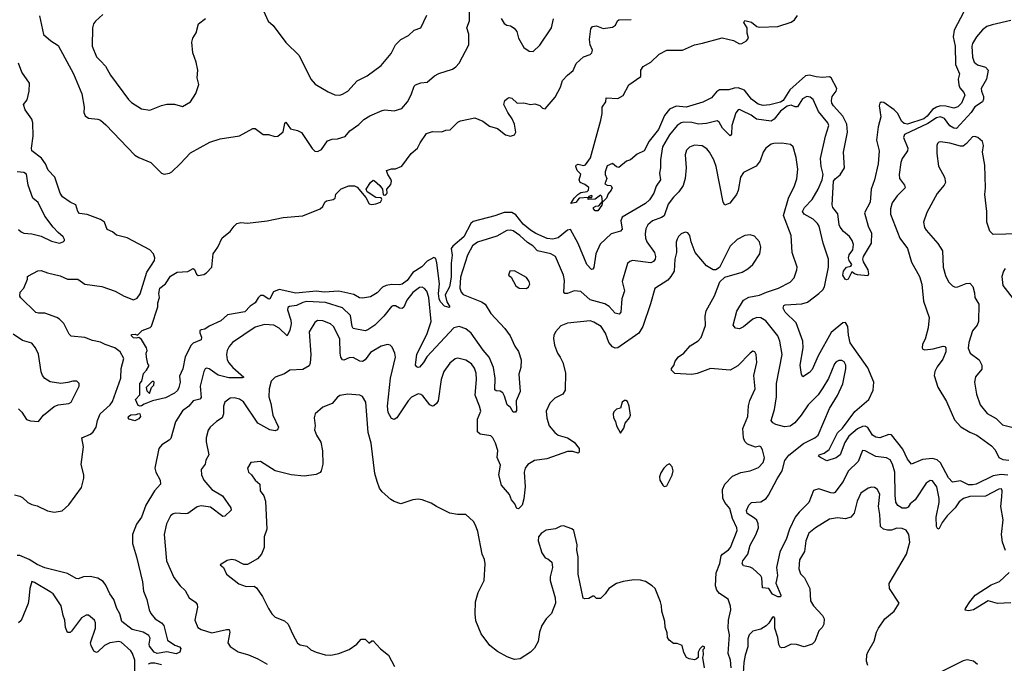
# Model space of a CAD drawing. Extents: x 2087054 to 2277909, y 548907 to 753496.
# Tile 426 of 444: x 2226304 to 2233747, y 716110 to 720975. Entities that reach past the tile are written whole.
import ezdxf

# ---------------------------------------------------------------- set-up
doc = ezdxf.new("R2010")
doc.units = 0

msp = doc.modelspace()

# ---------------------------------------------------------------- linework, layer by layer
at = {"layer": '0CON20XD'}
for points in [[(2226453.8, 721005), (2226483.4, 720863.4), (2226540, 720815), (2226595, 720781.2), (2226709.6, 720565), (2226772.5, 720415), (2226791.9, 720315), (2226788.8, 720275), (2226799.5, 720249.5), (2226825, 720232), (2226895, 720224.2), (2226915, 720215.8), (2226955, 720181.2), (2227175, 719952.5), (2227205, 719934.2), (2227296.3, 719896.3), (2227375, 719814.2), (2227395, 719807.5), (2227435, 719815.7), (2227453.7, 719826.3), (2227516, 719885), (2227595, 719970), (2227740.9, 720049.1), (2227820, 720075), (2227965, 720096.7), (2228065, 720152.5), (2228085, 720152.5), (2228145, 720107.5), (2228185, 720106.7), (2228233, 720093), (2228255.6, 720094.4), (2228295, 720127.5), (2228308.3, 720191.7), (2228315, 720200), (2228351.1, 720151.1), (2228405, 720138.9), (2228433.4, 720123.4), (2228515, 720002), (2228535, 719982), (2228555, 719978), (2228586.4, 719993.6), (2228629.3, 720060.7), (2228665, 720073.1), (2228705.6, 720074.4), (2228765, 720092.5), (2228800, 720135), (2228867.6, 720182.4), (2228905, 720220), (2228950.9, 720249.1), (2229045, 720290), (2229065, 720294), (2229135, 720285.7), (2229191.2, 720305), (2229236.4, 720355), (2229263.3, 720406.7), (2229285, 720472.5), (2229295.9, 720484.1), (2229335, 720498.8), (2229385, 720502), (2229439.8, 720550.2), (2229472.6, 720567.4), (2229575, 720601.4), (2229601.1, 720618.9), (2229625, 720646), (2229699.5, 720785), (2229700, 720865), (2229682.9, 720915), (2229703.6, 720966.4), (2229706.1, 721183.9)], [(2226932.9, 721015), (2226875.7, 720965), (2226861.4, 720945), (2226852.9, 720915), (2226850.8, 720775), (2226885.6, 720695.6), (2226915.5, 720665.5), (2226953.6, 720623.6), (2226990, 720555), (2227125, 720371.2), (2227148.3, 720348.3), (2227225, 720302), (2227288.3, 720291.7), (2227375, 720326.2), (2227416.4, 720336.4), (2227475, 720336.7), (2227535, 720320), (2227595, 720353.3), (2227635, 720417.5), (2227658, 720485), (2227646.2, 720535), (2227651.2, 720595), (2227638, 720655), (2227612, 720725), (2227603.9, 720806.1), (2227612.5, 720835), (2227637.5, 720875), (2227656.4, 720943.6), (2227707.5, 720985)], [(2228136, 721065), (2228181.2, 720965), (2228220.3, 720930.3), (2228315, 720804), (2228416.2, 720705), (2228504.2, 720525), (2228538.3, 720488.3), (2228635, 720428.8), (2228686.4, 720406.4), (2228725, 720406), (2228745, 720412.9), (2228785, 720436), (2228855, 720512.9), (2228929.8, 720550.2), (2229035, 720628.8), (2229110.9, 720719.1), (2229143.7, 720786.3), (2229184.5, 720825.5), (2229243.3, 720855), (2229285, 720896.2), (2229336.2, 720915), (2229381.1, 721008.9)], [(2233439.7, 721035), (2233368.4, 720895), (2233359.2, 720845), (2233375.2, 720775), (2233377.7, 720637.7), (2233408.5, 720565), (2233398.9, 720525), (2233402.1, 720482.1), (2233410.9, 720460.9), (2233441.5, 720425), (2233447.7, 720405), (2233422.1, 720345), (2233395, 720315.6), (2233365, 720307.3), (2233305, 720322.7), (2233265, 720324.1), (2233235, 720313.1), (2233204.7, 720295.3), (2233164.3, 720245), (2233137.6, 720225), (2233015, 720185.2), (2232990.9, 720190.9), (2232971.2, 720205), (2232938.6, 720268.6), (2232915, 720293.3), (2232835, 720350), (2232815, 720351.1), (2232805.3, 720344.7), (2232800.9, 720325), (2232812.2, 720242.2), (2232793.4, 720165), (2232781.4, 720065), (2232800.9, 719985), (2232793.5, 719885), (2232765.9, 719764.1), (2232739.4, 719695), (2232732.5, 719595), (2232690, 719515), (2232716.7, 719415), (2232742.4, 719362.4), (2232741.4, 719285), (2232680.6, 719185), (2232675.6, 719165), (2232680, 719145), (2232715.8, 719085), (2232720, 719055), (2232715, 719040), (2232637, 719047), (2232613.9, 719053.9), (2232595, 719070), (2232567.5, 719015), (2232555, 719008), (2232543.9, 719013.9), (2232527.1, 719045), (2232531.8, 719075), (2232555, 719105.7), (2232586.7, 719113.3), (2232593.3, 719125), (2232575, 719153.8), (2232569.6, 719175), (2232575, 719197.5), (2232601.1, 719235), (2232605.6, 719275), (2232596.3, 719306.3), (2232577.3, 719337.3), (2232530, 719375), (2232505, 719407.8), (2232497.5, 719425), (2232487.1, 719507.1), (2232450, 719555), (2232444.5, 719575), (2232455, 719754.3), (2232467.2, 719772.8), (2232506.2, 719803.8), (2232539.5, 719855), (2232530.9, 719975), (2232547.5, 720062.5), (2232561.2, 720125), (2232556.6, 720186.6), (2232526.6, 720245), (2232454.6, 720325), (2232443.2, 720345), (2232440.3, 720365), (2232446, 720395), (2232474.7, 720435.3), (2232481.2, 720455), (2232436.7, 720535), (2232425, 720542.9), (2232371.7, 720538.3), (2232325, 720542.6), (2232275, 720555.8), (2232245, 720551.3), (2232125.3, 720445), (2232073.8, 720365), (2232055, 720352.5), (2231975, 720332.4), (2231925, 720325.9), (2231885, 720336.6), (2231834.7, 720375), (2231782.3, 720442.3), (2231735, 720460.7), (2231705, 720458.7), (2231665, 720444.5), (2231595, 720444), (2231570.3, 720429.7), (2231534.2, 720385), (2231467.3, 720352.7), (2231342.5, 720315), (2231265, 720321.8), (2231215, 720298.6), (2231177.8, 720252.2), (2231133.5, 720145), (2231062, 720058), (2231023.3, 719985), (2230971.7, 719958.3), (2230920, 719915), (2230890, 719905), (2230831.7, 719858.3), (2230815, 719862.5), (2230785, 719887.5), (2230745, 719870), (2230730, 719825), (2230730, 719805), (2230742.5, 719775), (2230726.7, 719735), (2230744.2, 719724.2), (2230771.2, 719721.2), (2230781.4, 719705), (2230775, 719686.2), (2230751.4, 719658.6), (2230739.4, 719625), (2230715, 719600), (2230710, 719600), (2230705, 719640), (2230695, 719650), (2230655, 719617.5), (2230600, 719615), (2230600, 719630), (2230628.3, 719631.7), (2230630, 719645), (2230625, 719646.7), (2230605, 719640), (2230600, 719630), (2230533.8, 719626.2), (2230507, 719593), (2230470, 719585), (2230494.5, 719625.5), (2230523.8, 719655), (2230545, 719668.6), (2230592.7, 719677.3), (2230602.7, 719687.3), (2230605.6, 719705.6), (2230575, 719730), (2230540, 719745), (2230532.5, 719765), (2230546.7, 719806.7), (2230516.7, 719835), (2230506.7, 719865), (2230510, 719875), (2230525, 719882), (2230565, 719873.8), (2230580.9, 719879.1), (2230618.5, 719931.5), (2230697.8, 720215), (2230707.7, 720265), (2230708, 720315), (2230735.6, 720355), (2230736.2, 720383.8), (2230825, 720380.6), (2230865, 720401.2), (2230908.3, 720481.7), (2231000, 720545), (2231000, 720595), (2231017.3, 720622.7), (2231075.8, 720654.2), (2231136.7, 720715), (2231195.7, 720744.3), (2231315, 720745.6), (2231405, 720784.5), (2231465, 720798.7), (2231615, 720837.4), (2231699, 720819), (2231745, 720791.9), (2231763.3, 720795), (2231797.5, 720815), (2231813.3, 720835), (2231803.1, 720873.1), (2231801.9, 720915), (2231778, 720955), (2231785, 720970), (2231836, 720956), (2231875, 720924.4), (2231895, 720918.6), (2232035, 720923.5), (2232135, 720956.2), (2232160.9, 720975), (2232183.7, 721006.4)], [(2232476.3, 717663.7), (2232405, 717640.8), (2232356.2, 717665), (2232343.3, 717675), (2232346.7, 717685), (2232385, 717698.1), (2232423.3, 717726.7), (2232485, 717852.7), (2232522.6, 717887.4), (2232615.8, 718014.2), (2232723.8, 718105), (2232754.7, 718175.3), (2232760.9, 718235), (2232715, 718343.3), (2232582.4, 718532.4), (2232568.5, 718591.5), (2232562.8, 718655), (2232545, 718685.6), (2232525, 718684.4), (2232438.3, 718611.7), (2232340, 718435), (2232295, 718330), (2232275, 718308.9), (2232223.3, 718275), (2232214.5, 718294.5), (2232203.6, 718365), (2232225.4, 718495.4), (2232223.3, 718545), (2232172.9, 718682.9), (2232090.6, 718765), (2232076, 718795), (2232080, 718815), (2232090.9, 718819.1), (2232215, 718827.8), (2232259.5, 718840.5), (2232345.8, 718905), (2232375.5, 718934.5), (2232387.1, 718955), (2232417.5, 719105), (2232416.5, 719165), (2232378.1, 719285), (2232346.4, 719415), (2232335, 719435.6), (2232301.7, 719468.3), (2232232.9, 719505), (2232222.3, 719525), (2232236.8, 719555), (2232294.7, 719615.3), (2232340.8, 719695), (2232370.8, 719765), (2232376.2, 719805), (2232362.5, 719865), (2232357.8, 719925), (2232394.6, 720095), (2232420.8, 720175), (2232412.9, 720195), (2232341.5, 720281.5), (2232300.9, 720370.9), (2232280.2, 720390.2), (2232255, 720393.5), (2232222.1, 720377.9), (2232182.2, 720317.8), (2232165, 720315.5), (2232135, 720328.2), (2232105, 720321.2), (2232055.8, 720285), (2232007.1, 720222.9), (2231985, 720209.1), (2231872.3, 720222.3), (2231833.9, 720253.9), (2231765.5, 720285.5), (2231745, 720296), (2231736.1, 720293.9), (2231718.3, 720271.7), (2231687.3, 720175), (2231685, 720110), (2231675, 720096.7), (2231617.2, 720155), (2231590.5, 720200.5), (2231575, 720211.1), (2231495, 720190.7), (2231435.4, 720185.4), (2231385, 720197.5), (2231325, 720201.5), (2231304.7, 720195.2), (2231275, 720174.4), (2231215, 720105.5), (2231161.8, 720015), (2231146.9, 719915), (2231148.5, 719855), (2231139.1, 719815), (2231146.7, 719765), (2231115, 719715.8), (2231096.2, 719665), (2231065, 719614.4), (2231034.3, 719585), (2230858.1, 719481.9), (2230848.1, 719455), (2230857.8, 719392.2), (2230845, 719377.5), (2230775, 719356.2), (2230692.6, 719277.4), (2230659.6, 719205), (2230645, 719102.5), (2230635, 719088.8), (2230625, 719088), (2230590, 719125), (2230525, 719282.9), (2230468.5, 719388.5), (2230445, 719385.4), (2230374.8, 719325.2), (2230335, 719317), (2230292.1, 719322.1), (2230205, 719359.6), (2230165, 719384.3), (2230110.1, 719430.1), (2230055, 719500.4), (2230025, 719517.5), (2229965, 719518.6), (2229895, 719492.8), (2229730.7, 719449.3), (2229713.9, 719435), (2229660.4, 719335), (2229576.8, 719263.2), (2229565.4, 719245), (2229572.4, 719195), (2229564.8, 719135), (2229565, 719028.8), (2229552.2, 718955), (2229518.8, 718895), (2229533.7, 718843.7), (2229556, 718805), (2229550.7, 718799.3), (2229515, 718808.8), (2229485, 718842.5), (2229474.5, 718864.5), (2229470.7, 718905), (2229477.4, 718977.4), (2229457.8, 719137.8), (2229448.9, 719168.9), (2229435, 719176.8), (2229385, 719150.8), (2229343.5, 719106.5), (2229274.8, 719065.2), (2229231.5, 719005), (2229195, 718976.2), (2229175, 718970.4), (2229115, 718973.2), (2229073.1, 718966.9), (2229046.5, 718953.5), (2229005, 718911.4), (2228955, 718879.2), (2228895, 718870.8), (2228873.6, 718873.6), (2228828.5, 718898.5), (2228715, 718924.1), (2228605.2, 718914.8), (2228545, 718922.2), (2228391.5, 718908.5), (2228265.2, 718934.8), (2228222.1, 718917.9), (2228195, 718866.2), (2228187, 718863), (2228145, 718889.2), (2228125, 718889.2), (2228106.4, 718873.6), (2228085, 718834.2), (2228045, 718809.2), (2228005, 718766.2), (2227875, 718744.2), (2227825, 718698), (2227735, 718659.2), (2227704.3, 718635.7), (2227675, 718632), (2227666.2, 718625), (2227665, 718607.5), (2227679.2, 718575), (2227676.2, 718555), (2227615, 718529.2), (2227600.8, 718515), (2227555, 718427.5), (2227536.2, 718335), (2227510.7, 718280.7), (2227515.6, 718235), (2227506.4, 718195), (2227496.9, 718173.1), (2227475, 718152.7), (2227405, 718117.1), (2227306.9, 718093.1), (2227245, 718070), (2227225, 718056.2), (2227215, 718053.3), (2227200, 718060), (2227180, 718105), (2227211.7, 718138.3), (2227212.5, 718225), (2227227, 718243), (2227239.3, 718300.7), (2227262.5, 718325), (2227280, 718355), (2227280, 718365), (2227273, 718373), (2227262.5, 718425), (2227260, 718455), (2227267.5, 718475), (2227262.5, 718495), (2227225, 718557.5), (2227205, 718572.5), (2227183.3, 718566.7), (2227165, 718570), (2227150, 718585), (2227150, 718595), (2227177.7, 718597.7), (2227195, 718590), (2227230, 718625), (2227290.7, 718649.3), (2227300.7, 718659.3), (2227347.5, 718805), (2227347.5, 718835), (2227360, 718875), (2227356.7, 718905), (2227362.5, 718945), (2227405, 718977.5), (2227443.2, 719036.8), (2227495, 719067.5), (2227575, 719071.2), (2227615, 719094.3), (2227625, 719088), (2227640.7, 719050.7), (2227652.2, 719042.2), (2227695, 719049.6), (2227715, 719061.8), (2227756.9, 719105), (2227767, 719205), (2227802.8, 719255), (2227834.3, 719325.7), (2227895, 719373.8), (2227924.5, 719415.5), (2227946.2, 719435), (2227975, 719441.4), (2228025, 719436.2), (2228175, 719454.3), (2228295, 719481.2), (2228445, 719492), (2228575, 719546.7), (2228595, 719562.5), (2228611.2, 719595), (2228623.3, 719605), (2228673.9, 719616.1), (2228687.5, 719625), (2228693.9, 719656.1), (2228732.7, 719697.3), (2228791.7, 719718.3), (2228835, 719720), (2228855, 719708.8), (2228921.4, 719631.4), (2228945, 719583.8), (2228965, 719577.5), (2228995, 719582.5), (2229030, 719595), (2229042.5, 719615), (2229035, 719627.5), (2228995, 719630), (2228930, 719675), (2228922.5, 719695), (2228955.4, 719744.6), (2228975, 719762), (2228985, 719756), (2229025, 719721.9), (2229046.2, 719695), (2229050.7, 719650.7), (2229065, 719649.3), (2229075, 719655.2), (2229080.9, 719665), (2229078.9, 719695), (2229109.3, 719730.7), (2229113.3, 719755), (2229109.9, 719769.9), (2229086, 719805), (2229077.5, 719835), (2229115, 719848), (2229145, 719846.7), (2229191.7, 719868.3), (2229262.5, 719965), (2229310, 720005), (2229330, 720045), (2229380, 720115), (2229425, 720130.8), (2229495, 720128.8), (2229525, 720141.2), (2229557.7, 720142.3), (2229615, 720200), (2229635, 720211.2), (2229745, 720234), (2229805, 720207.1), (2229855, 720170), (2229915, 720154), (2229975, 720104.3), (2230015, 720095.7), (2230043.8, 720105), (2230054.4, 720125.6), (2230043.2, 720185), (2230026.4, 720226.4), (2229992.7, 720275), (2229964.4, 720335), (2229972, 720365), (2229992.5, 720382.5), (2230005, 720386.7), (2230025, 720382.5), (2230065, 720343.8), (2230115, 720346.7), (2230165, 720333.3), (2230198.3, 720338.3), (2230235.9, 720325.9), (2230255, 720307.5), (2230275, 720302.5), (2230351.2, 720388.8), (2230391.1, 720465), (2230408, 720515), (2230444.3, 720555.7), (2230487.9, 720592.1), (2230510, 720645), (2230566.4, 720693.6), (2230615, 720712.5), (2230627.5, 720725), (2230633.3, 720745), (2230615.9, 720785.9), (2230612, 720825), (2230620, 720905), (2230632.5, 720925), (2230665, 720928), (2230715, 720910), (2230785, 720920), (2230808.8, 720935), (2230823, 720967), (2230832.5, 720975), (2230925, 720977.5)], [(2229943.6, 720985), (2229965, 720945.8), (2229985, 720934.4), (2230015, 720929.4), (2230042.2, 720912.2), (2230061.9, 720885), (2230074.4, 720835), (2230115.5, 720765.5), (2230155, 720737.5), (2230185, 720734), (2230235, 720784), (2230323.3, 720915), (2230338.6, 720981.4)], [(2233795, 720968.2), (2233655.8, 720935.8), (2233615, 720922.9), (2233581.1, 720898.9), (2233535.8, 720845), (2233505.7, 720795), (2233500.5, 720775), (2233505, 720692.5), (2233518.5, 720655), (2233545, 720633.8), (2233605, 720617.5), (2233623.5, 720595), (2233613.3, 720525), (2233572.1, 720455), (2233573.2, 720435), (2233589.1, 720395), (2233589.6, 720375), (2233581.5, 720355), (2233525, 720317.3), (2233495.5, 720274.5), (2233385, 720152), (2233365, 720154.2), (2233335, 720173.2), (2233295, 720228.2), (2233265, 720241.8), (2233235, 720232.3), (2233169.3, 720190.7), (2232993.3, 720106.7), (2232984.4, 720085), (2233018.2, 720005), (2233015.6, 719985), (2233005, 719968.6), (2232975.4, 719925), (2232963.4, 719895), (2232951.2, 719805), (2232953.8, 719773.8), (2232993.3, 719725), (2232996.9, 719705), (2232936.3, 719643.7), (2232899.2, 719590.8), (2232886.5, 719545), (2232887.5, 719505), (2232958.1, 719325), (2233014.6, 719244.6), (2233045, 719143.3), (2233105.6, 719035), (2233123.5, 718975), (2233136.9, 718846.9), (2233179.1, 718725), (2233172.2, 718645), (2233148.8, 718561.2), (2233127.7, 718522.3), (2233126, 718495), (2233131.2, 718485), (2233145, 718479.2), (2233208.3, 718488.3), (2233285, 718508), (2233297.5, 718505), (2233304.1, 718494.1), (2233304.2, 718465), (2233282.1, 718407.9), (2233238.1, 718351.9), (2233221.5, 718315), (2233216.7, 718285), (2233245, 718196.7), (2233309.1, 718089.1), (2233371.1, 717951.1), (2233418.3, 717898.3), (2233485, 717858.5), (2233538, 717835), (2233650, 717755), (2233678, 717725), (2233706, 717665), (2233735, 717650), (2233780, 717645)], [(2226265, 717382.5), (2226305, 717374.2), (2226324.3, 717364.3), (2226365.5, 717325.5), (2226395, 717309.4), (2226435, 717300.5), (2226513.1, 717263.1), (2226565, 717251.6), (2226625, 717262.7), (2226675, 717308.1), (2226771.3, 717438.7), (2226789.1, 717509.1), (2226787.9, 717535), (2226767.6, 717612.4), (2226786.1, 717746.1), (2226772.5, 717815), (2226838.1, 717841.9), (2226860.4, 717859.6), (2226882.9, 717895), (2226892.2, 717945), (2226913.1, 717996.9), (2226986.7, 718065), (2227005, 718089.2), (2227068.8, 718265), (2227070.9, 718339.1), (2227090.5, 718415), (2227062.9, 718465), (2227022, 718495), (2226948.9, 718518.9), (2226915, 718536.5), (2226855, 718549.5), (2226795, 718573.8), (2226692.9, 718582.9), (2226678.3, 718598.3), (2226637.6, 718677.6), (2226605, 718712.2), (2226585, 718723.5), (2226495, 718756.4), (2226445, 718756.4), (2226425, 718762.7), (2226311.9, 718871.9), (2226305.9, 718885.9), (2226308.1, 718915), (2226335.3, 718945), (2226363.6, 719013.6), (2226363.5, 719035), (2226370, 719040), (2226442.1, 719077.9), (2226465, 719080), (2226515, 719060.8), (2226608.5, 719038.5), (2226665, 719014), (2226744.5, 719014.5), (2226795, 718976.5), (2226925, 718958.9), (2227025, 718923.8), (2227093.3, 718885), (2227165, 718857.1), (2227190.9, 718869.1), (2227215, 718903.1), (2227264.2, 719065.8), (2227299.9, 719120.1), (2227323.3, 719155), (2227326.5, 719175), (2227314.5, 719205), (2227288.5, 719235), (2227115, 719326.7), (2227036.2, 719346.2), (2227005, 719371.9), (2226965, 719390.6), (2226944, 719444), (2226915.6, 719465), (2226815, 719501.8), (2226755, 719511.4), (2226744.4, 719525), (2226727.8, 719575), (2226685, 719596.7), (2226627.2, 719637.2), (2226609.8, 719665), (2226569.6, 719785), (2226518.5, 719838.5), (2226498.5, 719885), (2226468.2, 719928.2), (2226395.6, 719985), (2226392.5, 720005), (2226405.5, 720095), (2226402.2, 720195), (2226395, 720223.3), (2226370.7, 720259.3), (2226344.4, 720295), (2226332, 720335), (2226360.5, 720369.5), (2226375.7, 720435), (2226378.1, 720495), (2226319, 720579), (2226295, 720645.6)], [(2233755, 716962), (2233733.2, 717025), (2233724.7, 717084.7), (2233738.8, 717195), (2233720.4, 717295), (2233728.4, 717368.4), (2233730, 717415), (2233725, 717428), (2233705, 717426.7), (2233605, 717374.5), (2233485, 717370.8), (2233437.5, 717355), (2233405, 717330), (2233374.8, 717285.2), (2233313.9, 717226.1), (2233277.1, 717175), (2233255, 717130), (2233245, 717123.3), (2233233.3, 717145), (2233230.6, 717215), (2233254, 717325), (2233254.7, 717354.7), (2233235.9, 717445), (2233205, 717489.4), (2233185, 717492.2), (2233155, 717472.9), (2233073.1, 717345), (2233035.8, 717315), (2233020.4, 717289.6), (2233005, 717281.8), (2232975, 717282.2), (2232942.4, 717302.4), (2232927, 717327), (2232920.7, 717380.7), (2232918.4, 717555), (2232902, 717615), (2232885, 717647.5), (2232855, 717662.9), (2232775, 717674.6), (2232695, 717717.1), (2232675, 717718.8), (2232642.7, 717635), (2232567.6, 717562.4), (2232529.7, 717485), (2232465, 717401.5), (2232454.6, 717395.4), (2232435, 717397.5), (2232345, 717428.9), (2232304.7, 717415.3), (2232268.8, 717325), (2232195, 717253.8), (2232166.5, 717215), (2232122.2, 717125), (2232097.7, 717045), (2232083, 717017), (2232049.6, 716950.4), (2232023.5, 716835), (2232032.4, 716775), (2232020.6, 716715), (2232057.1, 716625), (2232055, 716613.8), (2232035, 716613.1), (2231995, 716632.5), (2231965.9, 716675.9), (2231920, 716680), (2231913.3, 716755), (2231905, 716772.5), (2231845, 716826.2), (2231825, 716837.5), (2231775.7, 716845.7), (2231764.4, 716864.4), (2231771.1, 716885), (2231808.5, 716935), (2231826.3, 717003.7), (2231869.3, 717080.7), (2231888.4, 717135), (2231886.5, 717165), (2231875, 717191.1), (2231858, 717208), (2231802, 717242), (2231797.1, 717265), (2231816, 717305), (2231835, 717326.2), (2231905, 717330), (2231945.5, 717355), (2231965, 717380.6), (2232028.5, 717505), (2232066.7, 717565), (2232087.9, 717642.1), (2232117.3, 717682.7), (2232228.8, 717771.2), (2232315, 717813.8), (2232338.5, 717835), (2232425, 718036.2), (2232484.6, 718135.4), (2232527, 718223), (2232548.6, 718335), (2232548.6, 718365), (2232535, 718390), (2232519.3, 718399.3), (2232495, 718400), (2232475, 718389.4), (2232462.5, 718375), (2232417.4, 718262.6), (2232375, 718192.5), (2232339.4, 718140.6), (2232263.3, 718065), (2232210, 717985), (2232162.1, 717927.9), (2232127.1, 717902.9), (2232085, 717896.9), (2232019.2, 717915), (2231996.9, 717926.9), (2231983.1, 717945), (2232010.5, 718029.5), (2232025.3, 718124.7), (2232025.3, 718224.7), (2232066.5, 718445), (2232050, 718545), (2232034.5, 718585), (2231945, 718697.8), (2231905, 718722.3), (2231875, 718723.2), (2231845, 718712.1), (2231775, 718654.3), (2231745, 718638), (2231715, 718644), (2231698, 718665), (2231725, 718771.2), (2231774.6, 718855.4), (2231815, 718876.9), (2231895, 718892.3), (2231948.6, 718915), (2232038.8, 718945), (2232128.3, 718991.7), (2232157.1, 719025), (2232179.4, 719085), (2232180, 719105), (2232143.6, 719215), (2232136.5, 719345), (2232076.4, 719495), (2232114.6, 719625), (2232160.4, 719719.6), (2232178.5, 719771.5), (2232186.5, 719845), (2232174.2, 719934.2), (2232150, 720015), (2232130.7, 720030.7), (2232065, 720042.5), (2232005, 720040), (2231985, 720033.3), (2231943.3, 720005), (2231924, 719975), (2231901.2, 719908.8), (2231871.2, 719868.8), (2231775, 719820), (2231751.4, 719785), (2231734.4, 719685), (2231722.9, 719655), (2231670.9, 719589.1), (2231635, 719573.3), (2231621.4, 719595), (2231567.3, 719865), (2231551.4, 719915), (2231519.2, 719975), (2231498.8, 719998.8), (2231462, 720022), (2231405, 720026.7), (2231367.4, 720012.6), (2231345, 719988.8), (2231333.3, 719955), (2231341.3, 719855), (2231334.6, 719775), (2231318, 719722), (2231285.7, 719674.3), (2231245.3, 719634.7), (2231205, 719581.9), (2231175, 719492.5), (2231155, 719479.2), (2231087.5, 719455), (2231052.5, 719425), (2231037.3, 719395), (2231032.2, 719357.8), (2231034.6, 719325), (2231045, 719295.8), (2231102.9, 719215), (2231110, 719185), (2231106.7, 719165), (2231093.7, 719146.3), (2231075, 719137.8), (2230935.5, 719154.5), (2230915, 719148.1), (2230898.3, 719131.7), (2230859.2, 718995), (2230875.6, 718925), (2230854.6, 718865), (2230847.8, 718765), (2230835, 718748.6), (2230805, 718757.5), (2230758.5, 718808.5), (2230728.2, 718828.2), (2230615, 718857.9), (2230545, 718919.6), (2230495.4, 718924.6), (2230445, 718906.2), (2230425, 718905.7), (2230416.6, 718916.6), (2230422.1, 719005), (2230415.5, 719045), (2230354.5, 719184.5), (2230320, 719205), (2230217.5, 719227.5)], [(2233855, 719357.1), (2233662.4, 719352.4), (2233636.6, 719376.6), (2233615.5, 719445), (2233613.8, 719525), (2233599.6, 719655), (2233603.8, 719705), (2233598.8, 719875), (2233581.5, 719975), (2233589.2, 720025), (2233581.2, 720055), (2233547.5, 720085), (2233525, 720092.5), (2233505, 720090.8), (2233461.2, 720038.8), (2233435, 720020), (2233415, 720020), (2233335, 720043.1), (2233265, 720052), (2233251.2, 720048.8), (2233241.7, 720038.3), (2233236.1, 720023.9), (2233235.7, 719965), (2233248.3, 719868.3), (2233295.6, 719785), (2233303.1, 719745), (2233292.9, 719725), (2233238.6, 719661.4), (2233161.9, 719518.1), (2233136.7, 719445), (2233144.5, 719405), (2233155, 719384.3), (2233244, 719284), (2233278.6, 719228.6), (2233283.6, 719105), (2233300.9, 719040.9), (2233325, 718993.8), (2233355, 718964), (2233375, 718954), (2233395, 718956), (2233457.7, 718982.3), (2233485, 718983.8), (2233508, 718958), (2233520.5, 718910.5), (2233524.6, 718874.6), (2233553.1, 718825), (2233551.4, 718695), (2233542.5, 718665), (2233505, 718623.3), (2233478.5, 718535), (2233473.5, 718493.5), (2233487.5, 718455), (2233555.8, 718405), (2233576.9, 718365), (2233575.6, 718334.4), (2233530, 718275), (2233521.1, 718235), (2233537.1, 718145), (2233564.6, 718064.6), (2233617.6, 717997.6), (2233685, 717961.4), (2233733.1, 717913.1), (2233804.5, 717894.5)], [(2226295, 719390), (2226315, 719371.2), (2226335, 719362), (2226395, 719356), (2226465, 719340), (2226545, 719301.2), (2226603.6, 719286.4), (2226632.5, 719295), (2226642.5, 719305), (2226643.3, 719315), (2226633.3, 719335), (2226595.6, 719365.6), (2226557.6, 719407.6), (2226495, 719489.2), (2226444.4, 719594.4), (2226404, 719625), (2226366.9, 719725), (2226356.4, 719806.4), (2226335, 719819.4), (2226285, 719824.3)], [(2230655, 719530), (2230642.5, 719545), (2230642.5, 719555), (2230660, 719565), (2230682.5, 719567.5), (2230710, 719600), (2230705, 719573.3), (2230675, 719531.2), (2230655, 719530)], [(2230217.5, 719227.5), (2230183.1, 719265), (2230141.5, 719291.5), (2230085, 719344.6), (2230035, 719379.3), (2230015, 719385.4), (2229985, 719382.1), (2229910.5, 719339.5), (2229765, 719292.5), (2229726.9, 719265), (2229687.9, 719195), (2229635, 719030), (2229632.1, 718945), (2229642, 718915), (2229655, 718897.5), (2229795, 718842.1), (2229821.9, 718825), (2229864.4, 718755), (2229972, 718642), (2230012.5, 718585), (2230047.3, 718507.3), (2230075, 718467.5), (2230094.2, 718405), (2230092, 718345), (2230076.7, 718296.7), (2230087.8, 718165), (2230055.8, 718095), (2230059.4, 718020.6), (2230050.5, 718009.5), (2230035, 718009.2), (2230012.7, 718042.7), (2229988.5, 718065), (2229969.1, 718129.1), (2229955, 718154), (2229935, 718166.2), (2229905, 718168.8), (2229895, 718177.5), (2229896.9, 718265), (2229886.3, 718345), (2229853.7, 718423.7), (2229806.7, 718476.7), (2229717.4, 718605), (2229675, 718638.4), (2229625, 718656.7), (2229584.7, 718645.3), (2229382.6, 718427.4), (2229355, 718382.9), (2229325, 718349.2), (2229315, 718345.8), (2229305, 718350.8), (2229296.7, 718365), (2229305.8, 718445.8), (2229382, 718595), (2229413.3, 718695), (2229396.2, 718875), (2229382.4, 718922.4), (2229364.5, 718944.5), (2229345, 718952.5), (2229325, 718950), (2229275, 718913.5), (2229230.7, 718855), (2229207.2, 718802.7), (2229195, 718791.1), (2229175, 718794.5), (2229145, 718812.7), (2229125, 718813.3), (2229115, 718806.9), (2229056.3, 718733.6), (2228987.8, 718665), (2228935, 718630.6), (2228915, 718624.4), (2228825, 718640.6), (2228816.2, 718656.2), (2228805, 718740), (2228745, 718797.5), (2228615, 718837.4), (2228475, 718844.2), (2228445, 718837.5), (2228395, 718814.7), (2228342.1, 718807.9), (2228330, 718800), (2228327.3, 718782.7), (2228352.8, 718705), (2228355.3, 718675), (2228345, 718628.8), (2228325, 718586.7), (2228265, 718642.5), (2228225, 718666.5), (2228155, 718671.5), (2228085, 718650.8), (2227911.4, 718535), (2227886.9, 718505), (2227873.3, 718475), (2227866.5, 718445), (2227872.1, 718405), (2227885, 718380.6), (2227915.6, 718345.6), (2227996.9, 718273.1), (2227985, 718267.5), (2227885, 718267.2), (2227805, 718289.3), (2227735, 718336.1), (2227715, 718340), (2227705, 718335.5), (2227694.6, 718315), (2227668.9, 718205), (2227675, 718120), (2227665, 718107.9), (2227615, 718095.4), (2227581.1, 718055), (2227535, 718019.1), (2227480.5, 717935), (2227445, 717810), (2227433.6, 717796.4), (2227377.6, 717762.4), (2227356.2, 717733.8), (2227325.5, 717585), (2227333.8, 717555), (2227366.7, 717495), (2227367.5, 717465), (2227322.9, 717415), (2227258, 717305), (2227223.5, 717215), (2227187.8, 717162.2), (2227157.5, 717085), (2227155.8, 717015), (2227187.8, 716915), (2227233.3, 716725), (2227239.4, 716655), (2227265, 716593.3), (2227283.3, 716515), (2227296, 716486), (2227328.9, 716445), (2227375.2, 716415.2), (2227392.9, 716395), (2227420, 716285), (2227477.1, 716247.1), (2227512.5, 716235), (2227523, 716223), (2227513.3, 716195), (2227487.4, 716182.6), (2227415, 716197.3), (2227342.5, 716185), (2227320, 716195), (2227285, 716239.2), (2227281.8, 716255), (2227291.2, 716301.2), (2227279.9, 716319.9), (2227236.6, 716346.6), (2227155, 716365.2), (2227075.9, 716425.9), (2227061.9, 716485), (2227039.2, 716525), (2227015, 716592.5), (2226985.3, 716635), (2226955, 716700), (2226935, 716728.5), (2226895, 716753.1), (2226836.8, 716766.8), (2226785, 716764.2), (2226745, 716749.4), (2226731.7, 716751.7), (2226665, 716789.4), (2226495, 716832.3), (2226435, 716856.3), (2226375, 716895.1), (2226305, 716924.8), (2226284.5, 716925.5)], [(2231774, 717814), (2231769.1, 717885), (2231808.8, 717975), (2231813.5, 718056.5), (2231822.7, 718097.3), (2231863.1, 718185), (2231853.5, 718286.5), (2231876.9, 718385), (2231870, 718445), (2231860, 718465), (2231845, 718468.8), (2231825, 718453.8), (2231731.7, 718358.3), (2231675, 718325.6), (2231525, 718338.5), (2231425, 718301.5), (2231385, 718293.1), (2231255, 718302), (2231230, 718325), (2231231.2, 718338.8), (2231247.7, 718362.3), (2231258.8, 718395), (2231285, 718426.7), (2231324, 718455), (2231371.2, 718508.8), (2231431.4, 718548.6), (2231455, 718572), (2231486.7, 718663.3), (2231484.4, 718735), (2231493.3, 718775), (2231555, 718886.7), (2231596.9, 718993.1), (2231635, 719030), (2231765, 719067.1), (2231808.7, 719091.3), (2231845.5, 719124.5), (2231897.5, 719205), (2231905.8, 719255), (2231896.2, 719295), (2231859.3, 719339.3), (2231825, 719350), (2231785, 719343.8), (2231726.7, 719315), (2231675.6, 719264.4), (2231595, 719102.5), (2231566.4, 719083.6), (2231545, 719083.8), (2231494.6, 719114.6), (2231408.6, 719215), (2231379.2, 719295), (2231369.2, 719345), (2231355, 719363.3), (2231335, 719370), (2231305, 719356.7), (2231285, 719337.5), (2231274.1, 719315.9), (2231266, 719294), (2231268.9, 719215), (2231256.4, 719165), (2231250.5, 719075), (2231226.7, 719033.3), (2231203, 719007), (2231105.6, 718944.4), (2231073.4, 718826.6), (2231015.4, 718655), (2230984.4, 718605), (2230825, 718494.2), (2230805, 718492.5), (2230785, 718502.5), (2230757.1, 718535), (2230732.9, 718605), (2230698, 718655), (2230645, 718690), (2230615, 718698.6), (2230445, 718682), (2230395, 718661.2), (2230353.4, 718616.6), (2230342.1, 718587.9), (2230339.2, 718565), (2230345.7, 718515), (2230368.6, 718455), (2230389.4, 718425), (2230410, 718385), (2230429.2, 718305), (2230427.5, 718175), (2230408.8, 718145), (2230348.8, 718115), (2230312.2, 718077.8), (2230284.4, 718015), (2230287.3, 717962.7), (2230307.1, 717905), (2230349.4, 717855), (2230375, 717833.5), (2230445, 717814.5), (2230495, 717781.9), (2230532.5, 717735), (2230533.6, 717706.4), (2230525, 717697.5), (2230485, 717711.2), (2230445, 717710), (2230287.5, 717655), (2230195, 717644.2), (2230145, 717612.5), (2230125.6, 717585), (2230116.5, 717555), (2230125.4, 717445), (2230115.5, 717354.5), (2230102, 717305), (2230075, 717278.8), (2230061.2, 717281.2), (2230046.7, 717316.7), (2230021.2, 717345), (2230006, 717385), (2229946.4, 717456.4), (2229925.6, 717535), (2229937.5, 717607.5), (2229912.5, 717665), (2229918.3, 717718.3), (2229901.4, 717775), (2229881.4, 717815), (2229865, 717830), (2229785, 717841.9), (2229765, 717860), (2229764.1, 717955), (2229788.5, 718015), (2229779.6, 718055), (2229746.1, 718136.1), (2229757.8, 718255), (2229754.4, 718304.4), (2229741.3, 718341.3), (2229720, 718375), (2229675, 718402), (2229615, 718416), (2229595, 718412), (2229555, 718380), (2229510, 718315), (2229489.1, 718255), (2229466.4, 718095), (2229455, 718074.3), (2229435, 718055.6), (2229425, 718053.3), (2229405, 718063.3), (2229351.1, 718131.1), (2229335, 718143.3), (2229315, 718147.5), (2229265, 718122.5), (2229239.1, 718095), (2229155, 717966), (2229135, 717953.8), (2229115, 717961.2), (2229089.4, 718005), (2229084.6, 718054.6), (2229107.9, 718265), (2229144.4, 718425), (2229140.6, 718455), (2229120.3, 718500.3), (2229105, 718514), (2229085, 718519.2), (2229035, 718508.5), (2228955, 718459.2), (2228915, 718403.1), (2228895, 718390.9), (2228874.7, 718394.7), (2228825, 718422.1), (2228795, 718418.9), (2228755, 718401.9), (2228745, 718404.2), (2228732.5, 718425), (2228725.4, 718455.4), (2228725, 718563.3), (2228676.9, 718655), (2228653.8, 718675), (2228595, 718698.6), (2228555, 718700.8), (2228535, 718686.7), (2228492, 718615), (2228504.4, 718445), (2228500.7, 718379.3), (2228491.5, 718358.5), (2228445, 718330.6), (2228345, 718326), (2228305, 718298), (2228235, 718273.3), (2228205, 718242.5), (2228189.4, 718185), (2228186.9, 718125), (2228202.5, 718075), (2228218.5, 717985), (2228259.2, 717895), (2228253.8, 717875), (2228235, 717868.6), (2228195, 717875.4), (2228105, 717924.5), (2227995, 718086.5), (2227965, 718106.7), (2227924.3, 718115.7), (2227895, 718114.2), (2227855, 718084), (2227843.3, 718055), (2227844.6, 717995.4), (2227834.6, 717965.4), (2227790.9, 717939.1), (2227743.9, 717896.1), (2227728, 717872), (2227713.1, 717815), (2227713.3, 717785), (2227732.9, 717685), (2227710.8, 717645), (2227705.8, 717615), (2227675.8, 717575), (2227677.8, 717535), (2227696.4, 717495), (2227756.2, 717425), (2227837, 717377), (2227900.8, 717285), (2227902, 717268), (2227855, 717223.3), (2227839.3, 717219.3), (2227745, 717289.6), (2227675, 717301.1), (2227645, 717292.5), (2227575, 717242.2), (2227555, 717238.9), (2227485, 717245.6), (2227465, 717240.8), (2227444, 717225), (2227414.5, 717165), (2227396.5, 717085), (2227412.7, 716885), (2227468.9, 716758.9), (2227516.6, 716696.6), (2227555, 716661.2), (2227584, 716605), (2227631.7, 716571.7), (2227645.8, 716555), (2227647.1, 716535), (2227628.1, 716435), (2227651.3, 716381.3), (2227675.6, 716365.6), (2227755, 716341.1), (2227865.9, 716365.9), (2227886.7, 716365), (2227892.5, 716345), (2227876.9, 716265), (2227896, 716236), (2227955, 716197.3), (2228033.4, 716173.4), (2228105, 716143.8), (2228175, 716103.5)], [(2230135, 718943.3), (2230150, 718955), (2230158.8, 718975), (2230155, 718997.5), (2230135, 719026.7), (2230045, 719076.7), (2230010, 719075), (2230000, 719045), (2230018.3, 719028.3), (2230055, 718963.3), (2230080, 718945), (2230135, 718943.3)], [(2233753.8, 719095), (2233740, 719075), (2233729.2, 719035), (2233735.7, 718965), (2233832, 718842)], [(2226295, 718033.3), (2226318.8, 718008.8), (2226355, 717952.5), (2226385, 717942.5), (2226445, 717937.5), (2226484.1, 717985.9), (2226565, 718052.5), (2226595, 718063.3), (2226675, 718073.8), (2226693.3, 718085), (2226752.5, 718205), (2226752.5, 718225), (2226735, 718242.5), (2226705, 718243.3), (2226668.3, 718231.7), (2226615, 718226.2), (2226535, 718238.8), (2226495, 718263.3), (2226475.8, 718285.8), (2226466.1, 718313.9), (2226445, 718447.5), (2226423.8, 718495), (2226395, 718531.2), (2226325, 718550), (2226255, 718597.5)], [(2227285, 718150), (2227300, 718195), (2227317, 718213), (2227320, 718235), (2227315, 718240), (2227305, 718240), (2227260, 718195), (2227265, 718170), (2227285, 718150)], [(2230030, 716145), (2229989.3, 716159.3), (2229915, 716200), (2229858.8, 716245), (2229791.8, 716331.8), (2229752, 716432), (2229745.6, 716485), (2229748.2, 716575), (2229770, 716645), (2229815.6, 716735), (2229822.2, 716862.2), (2229816.7, 716895), (2229800, 716935), (2229765.7, 717105.7), (2229750, 717155), (2229733, 717183), (2229675, 717233.8), (2229614.1, 717234.1), (2229556.1, 717246.1), (2229455, 717294.4), (2229415, 717321.4), (2229345, 717345.7), (2229315, 717351.4), (2229275, 717346), (2229185, 717316.2), (2229134.1, 717334.1), (2229109.5, 717349.5), (2229045, 717406.7), (2229024.3, 717434.3), (2229005.8, 717485), (2228989.2, 717545), (2228960, 717775), (2228937.5, 717855), (2228919.2, 718085), (2228895, 718127.5), (2228875, 718136.7), (2228785, 718143.8), (2228725, 718133.3), (2228705, 718121.2), (2228665, 718073.3), (2228595, 718046.7), (2228536.7, 717995), (2228530, 717965), (2228536.2, 717905), (2228533.3, 717875), (2228546.2, 717835), (2228580.5, 717780.5), (2228593.1, 717715), (2228594.4, 717615), (2228583.8, 717565), (2228575, 717553.3), (2228545, 717538), (2228455, 717525.8), (2228355, 717534.3), (2228236, 717564), (2228125, 717636.2), (2228051.7, 717628.3), (2228026.2, 717585), (2228034.4, 717554.4), (2228056, 717535), (2228083.3, 717495), (2228118.8, 717465), (2228122, 717415), (2228150, 717375), (2228162.5, 717335), (2228170.9, 717125), (2228151.9, 717065), (2228152.5, 716985), (2228130.8, 716935), (2228100.3, 716899.7), (2228026.1, 716856.1), (2227997.7, 716857.7), (2227935, 716890.8), (2227905, 716894), (2227872.3, 716887.7), (2227820, 716855), (2227843.6, 716833.6), (2227866.7, 716785), (2227961.4, 716711.4), (2228015, 716690), (2228075, 716694), (2228095, 716680), (2228140, 716615), (2228185.5, 716525.5), (2228210.8, 716485), (2228235, 716460), (2228305, 716431.4), (2228334.2, 716405), (2228367.6, 716327.6), (2228405, 716261.2), (2228425, 716249.2), (2228475, 716238.6), (2228505, 716212), (2228544.2, 716194.2), (2228613.9, 716173.9), (2228655, 716172), (2228715, 716184.2), (2228795, 716214), (2228852.5, 716255), (2228885, 716292.5), (2228915, 716293.3), (2228945, 716262.5), (2228965, 716280), (2228975, 716280), (2229030.7, 716220.7), (2229090.7, 716170.7), (2229138, 716085)], [(2230845, 717850), (2230871.7, 717888.3), (2230880, 717925), (2230913.8, 717965), (2230920.8, 717985), (2230910, 718055), (2230898.3, 718088.3), (2230885, 718097.5), (2230875, 718097.5), (2230857, 718083), (2230845, 718040), (2230815, 718030), (2230795, 718010), (2230790, 717995), (2230792.5, 717965), (2230808.8, 717938.8), (2230814.1, 717904.1), (2230845, 717850)], [(2227175, 717944.2), (2227132.5, 717955), (2227122.5, 717965), (2227127.5, 717975), (2227145, 717988.8), (2227185, 717990), (2227205, 717998.8), (2227212.5, 717995), (2227215.8, 717975), (2227205, 717957.5), (2227175, 717944.2)], [(2233772.3, 717532.3), (2233722.4, 717537.6), (2233662.4, 717527.6), (2233534.4, 717465), (2233505, 717458.1), (2233475, 717460), (2233415, 717488.4), (2233355, 717478.2), (2233325, 717510.9), (2233263.2, 717625), (2233239.2, 717649.2), (2233205, 717657.7), (2233129.2, 717650.8), (2233045, 717616), (2233015, 717654.2), (2232979.2, 717729.3), (2232895, 717837.1), (2232875, 717839.4), (2232805, 717814.5), (2232775, 717818.5), (2232750.5, 717835), (2232715, 717892.5), (2232695, 717902.3), (2232675, 717900.3), (2232637.3, 717882.7), (2232571.8, 717828.2), (2232541.8, 717778.2), (2232505, 717686), (2232476.3, 717663.7)], [(2231682, 716075), (2231677.1, 716135), (2231660, 716185), (2231669.1, 716325), (2231660.3, 716375), (2231660.9, 716435), (2231678.5, 716515), (2231677.5, 716542.5), (2231659.2, 716595), (2231595, 716637.1), (2231573.7, 716663.6), (2231562.3, 716695), (2231569.5, 716795), (2231596.5, 716865), (2231607.6, 716922.4), (2231615.6, 716935), (2231662.6, 716967.4), (2231677.3, 716985), (2231727.1, 717115), (2231725.4, 717135), (2231691.6, 717205), (2231671, 717281), (2231633.5, 717325), (2231618.7, 717358.7), (2231617.4, 717425), (2231635.2, 717464.8), (2231692.9, 717525), (2231755, 717553.2), (2231825, 717565.7), (2231889.7, 717590.3), (2231925, 717628.8), (2231934.3, 717664.3), (2231920, 717725), (2231905, 717746.7), (2231895, 717752.5), (2231865, 717743.3), (2231805, 717766.2), (2231785.6, 717785.6), (2231774, 717814)], [(2231175, 717447.5), (2231195, 717452.5), (2231235, 717532.5), (2231243.8, 717565), (2231235.9, 717595.9), (2231215, 717617.5), (2231195, 717607.5), (2231173.6, 717586.4), (2231149.3, 717550.7), (2231139.3, 717520.7), (2231143.3, 717495), (2231165, 717457.5), (2231175, 717447.5)], [(2232714.5, 716094.5), (2232705.7, 716125), (2232708.1, 716175), (2232714.6, 716195.4), (2232763.7, 716276.3), (2232779.5, 716345), (2232795, 716376), (2232843.5, 716446.5), (2232915, 716503.3), (2232952.5, 716565), (2232879.2, 716675), (2232877, 716713), (2233006.5, 716935), (2233032.9, 717025), (2233024.5, 717084.5), (2233005, 717115.6), (2232975, 717128.2), (2232935, 717130.8), (2232895, 717116.7), (2232864.6, 717115.4), (2232832.9, 717122.9), (2232810, 717145), (2232805.3, 717235), (2232795.3, 717295), (2232805, 717387.5), (2232785, 717425.8), (2232765, 717438.6), (2232745, 717441.4), (2232716.8, 717433.2), (2232662.5, 717395), (2232633.7, 717336.3), (2232610.9, 717245), (2232585.4, 717214.6), (2232545, 717201.4), (2232485, 717209.2), (2232425, 717199.2), (2232318.8, 717135), (2232270, 717095), (2232247.5, 717035), (2232235.7, 716955), (2232198.3, 716891.7), (2232194.3, 716824.3), (2232205, 716786.7), (2232235.7, 716755), (2232276.4, 716676.4), (2232281.1, 716581.1), (2232304.2, 716545), (2232372.4, 716472.4), (2232385.8, 716445), (2232382.5, 716405), (2232369.1, 716380.9), (2232344.3, 716355.7), (2232314.6, 716275.4), (2232295, 716254.4), (2232235, 716235.6), (2232175, 716251.4), (2232135, 716254.2), (2232085, 716228.6), (2232065, 716227.5), (2232052.5, 716232.5), (2232041.1, 716251.1), (2232034.5, 716305.5), (2232012.7, 716375), (2232011.2, 716451.2), (2232005, 716461.2), (2231995, 716460), (2231967.3, 716412.7), (2231946.5, 716393.5), (2231905, 716368), (2231845, 716353.1), (2231817.1, 716325), (2231808.2, 716295), (2231808.9, 716235), (2231787.8, 716172.2), (2231776.7, 716115), (2231771.4, 716035)], [(2231479.4, 716075), (2231466.7, 716155), (2231472.5, 716175), (2231470, 716215), (2231480, 716225), (2231480, 716235), (2231465, 716240), (2231445, 716220), (2231432.5, 716195), (2231432.5, 716155), (2231418.3, 716141.7), (2231405, 716136.7), (2231363.6, 716143.6), (2231343.6, 716153.6), (2231323, 716193), (2231312.5, 716245), (2231275, 716260), (2231245, 716260), (2231212.5, 716285), (2231201.2, 716305), (2231199.3, 716339.3), (2231183.6, 716383.6), (2231180, 716425), (2231156.7, 716505), (2231156.2, 716545), (2231148.8, 716575), (2231106.2, 716675), (2231085.7, 716695.7), (2231035, 716728.8), (2230997.3, 716737.3), (2230945, 716740.8), (2230865, 716728.8), (2230815, 716713.3), (2230756.2, 716675), (2230730, 716635), (2230695, 716600), (2230665, 716600), (2230647, 716617), (2230635, 716617.5), (2230605, 716600), (2230577, 716597), (2230563.6, 716603.6), (2230526.2, 716785), (2230525.8, 716915), (2230516.2, 716965), (2230518.8, 717005), (2230492.5, 717115), (2230477, 717127), (2230415, 717150), (2230395, 717146.7), (2230355, 717126.2), (2230284.2, 717115.8), (2230245, 717091.2), (2230225.8, 717065), (2230221.9, 717035), (2230250, 716945), (2230275, 716906.7), (2230295, 716900), (2230326.7, 716875), (2230331.2, 716835), (2230314, 716765), (2230314.2, 716735), (2230351.4, 716605), (2230354, 716565), (2230323.7, 716486.3), (2230284.6, 716445.4), (2230250.6, 716395), (2230234.3, 716345), (2230222.9, 716275), (2230196, 716225), (2230165, 716194.2), (2230085.9, 716144.1), (2230045, 716140), (2230030, 716145)], [(2233795, 716567.8), (2233695, 716562.2), (2233625, 716581.9), (2233513.3, 716515), (2233475, 716505.7), (2233451.2, 716511.2), (2233453.8, 716525), (2233485.7, 716575), (2233525.4, 716624.6), (2233647.3, 716702.7), (2233710.7, 716729.3), (2233784.6, 716795.4)], [(2227175, 716050), (2227172.9, 716135), (2227155.4, 716185.4), (2227144, 716205), (2227070.5, 716270.5), (2227054, 716274), (2226985, 716265.6), (2226945, 716244.4), (2226895, 716195.6), (2226885, 716192.9), (2226865, 716202.9), (2226844.1, 716244.1), (2226840, 716265), (2226877.5, 716375), (2226876, 716416), (2226870, 716435), (2226825, 716473.3), (2226805, 716473.8), (2226772, 716455), (2226695, 716352.5), (2226685, 716343.3), (2226665, 716342.5), (2226650, 716380), (2226645.6, 716435), (2226631.7, 716471.7), (2226617.3, 716545), (2226555.6, 716635), (2226535, 716650.6), (2226415, 716721.2), (2226395, 716727.5), (2226381.4, 716675), (2226372.5, 716597.5), (2226367.4, 716562.6), (2226315.6, 716434.4), (2226294.5, 716415.5)], [(2227375, 716097.9), (2227325, 716110.5), (2227295, 716110.4), (2227275, 716102.7)], [(2233545, 716100), (2233515, 716127.5), (2233465, 716136.7), (2233435, 716130), (2233265, 716043.8)]]:
    msp.add_lwpolyline(points, dxfattribs=at)

doc.saveas('drawing.dxf')
